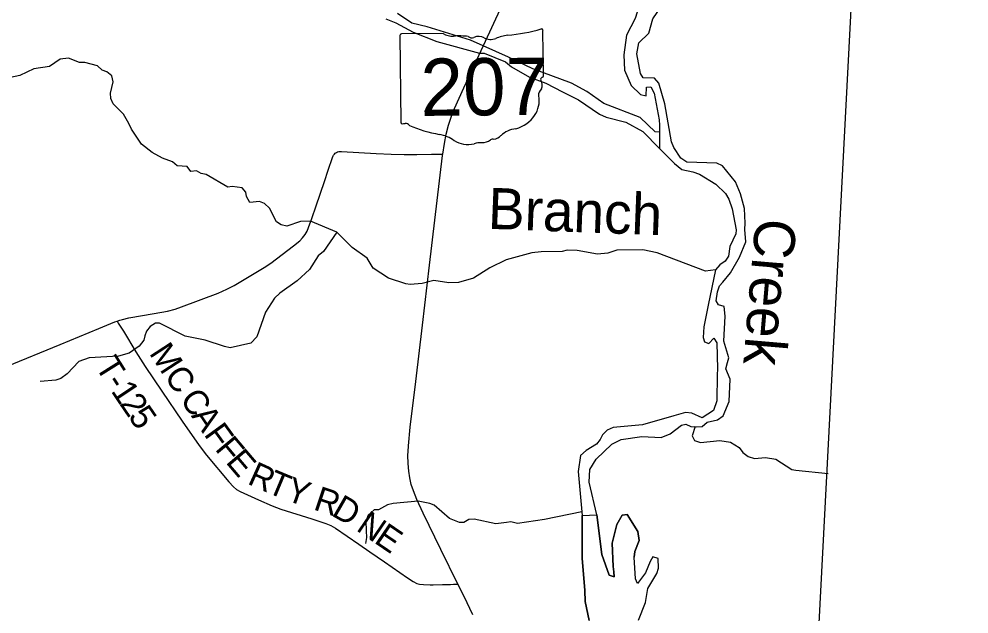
# Model space of a CAD drawing. Extents: x -51392 to 1635000, y 156707 to 696232.
# Drawn here: x 180473 to 192031, y 523500 to 530739 of the extents above; entities that cross this region are included whole.
import ezdxf

# ---------------------------------------------------------------- set-up
doc = ezdxf.new("R2010")
doc.units = 0
for name, color, linetype in [('GM_X_Adjacent_County', 7, 'Continuous'), ('GM_X_County', 7, 'Continuous'), ('GM_X_Major_Lake', 7, 'Continuous'), ('GM_X_Major_River', 7, 'Continuous'), ('GM_X_Major_River_Text', 7, 'Continuous'), ('GM_X_Minor_River', 7, 'Continuous'), ('GM_X_Minor_River_Text', 7, 'Continuous'), ('GM_X_State_Route', 7, 'Continuous'), ('GM_X_State_Shield', 7, 'Continuous'), ('GM_X_Township', 7, 'Continuous'), ('GM_X_Township_Road', 7, 'Continuous'), ('GM_X_Township_Road_Text', 7, 'Continuous')]:
    doc.layers.add(name, color=color, linetype=linetype)

msp = doc.modelspace()

# ---------------------------------------------------------------- linework, layer by layer
at = {"layer": 'GM_X_Adjacent_County'}
msp.add_lwpolyline([(192517, 562951), (192280, 559515), (192063, 555533), (191849, 551619), (191828, 551227), (191474, 544744), (191470, 544658), (190603, 531017), (189983, 519189), (189871, 517055), (189823, 516133), (189395, 507976), (188717, 497545), (188564, 495053), (188562, 495018), (188420, 492711), (187477, 479338), (192583, 479108), (200837, 478683), (211027, 478155)], dxfattribs=at)
at = {"layer": 'GM_X_County'}
msp.add_lwpolyline([(167692, 546175), (177006, 545575), (182001, 545258), (186228, 544990), (191470, 544658), (190603, 531017), (189983, 519189), (189871, 517055), (189823, 516133), (189395, 507976), (188717, 497545), (188564, 495053), (188562, 495018), (188420, 492711), (187477, 479338), (185070, 475300), (185032, 475236), (184665, 474619), (182037, 470210), (180454, 467533), (177674, 462830)], dxfattribs=at)
at = {"layer": 'GM_X_Major_Lake'}
msp.add_line((187325, 524700), (187501, 524707), dxfattribs=at)
for points in [[(187408, 523419), (187362, 523654), (187358, 523786), (187324, 524181), (187325, 524700)], [(187325, 524700), (187324, 524181), (187358, 523786), (187362, 523654), (187408, 523419)], [(187501, 524707), (187563, 524223), (187651, 523973), (187713, 523954), (187711, 524013), (187703, 524079), (187690, 524360), (187748, 524590), (187812, 524701), (187874, 524711), (188000, 524502), (188016, 524394), (187966, 524261), (187958, 524193)], [(187958, 524193), (187966, 524261), (188016, 524394), (188000, 524502), (187874, 524711), (187812, 524701), (187748, 524590), (187690, 524360), (187703, 524079), (187711, 524013), (187713, 523954), (187651, 523973), (187563, 524223), (187501, 524707)], [(188008, 523427), (188096, 523641), (188124, 523810), (188233, 523992), (188253, 524058), (188249, 524175), (188183, 524195), (188153, 524139), (188094, 524002), (187996, 523870), (187974, 523928), (187958, 524193)]]:
    msp.add_lwpolyline(points, dxfattribs=at)
at = {"layer": 'GM_X_Major_River'}
msp.add_line((187325, 524700), (187501, 524707), dxfattribs=at)
for points in [[(188581, 532042), (188585, 531990), (188497, 531793), (188306, 531464), (188188, 531200), (188120, 531087), (188015, 530885), (187971, 530744), (187865, 530542), (187831, 530303), (187841, 530115), (187919, 529930)], [(189302, 528176), (189308, 528254), (189298, 528433), (189252, 528613), (189190, 528756), (189033, 528953), (188963, 528985), (188598, 528995), (188526, 529047), (188440, 529175), (188410, 529244), (188332, 529705), (188256, 529956), (188206, 530018), (188067, 530022), (188035, 530074), (187991, 530313), (188013, 530447), (188136, 530566), (188186, 530740), (188328, 530947), (188519, 531320), (188644, 531705), (188780, 531897)], [(187919, 529930), (188035, 529822), (188105, 529802), (188107, 529908), (188159, 529912), (188199, 529836), (188263, 529511), (188267, 529446), (188265, 529164)], [(188265, 529164), (188446, 528979), (188536, 528909), (188672, 528879), (188752, 528850), (188949, 528728), (189069, 528616), (189109, 528547), (189151, 528429), (189197, 528172)], [(189197, 528172), (189192, 528125), (189123, 527970), (189105, 527853), (189065, 527791), (188999, 527747), (188946, 527687), (188856, 527256), (188804, 526993), (188798, 526862), (188814, 526812), (188866, 526790), (188926, 526854), (188962, 526800), (188970, 526483), (188966, 526411), (188962, 526094), (188924, 525976), (188785, 525886), (188657, 525944), (188581, 525952), (188440, 525912), (188059, 525800), (187700, 525770), (187630, 525738), (187570, 525680), (187544, 525621), (187500, 525567), (187375, 525491), (187305, 525427), (187275, 525232), (187325, 524700)], [(189197, 528172), (189192, 528125), (189123, 527970), (189105, 527853), (189065, 527791), (188999, 527747), (188946, 527687), (188856, 527256), (188804, 526993), (188798, 526862), (188814, 526812), (188866, 526790), (188926, 526854), (188962, 526800), (188970, 526483), (188966, 526411), (188962, 526094), (188924, 525976), (188785, 525886), (188657, 525944), (188581, 525952), (188440, 525912), (188059, 525800), (187700, 525770), (187630, 525738), (187570, 525680), (187544, 525621), (187500, 525567), (187375, 525491), (187305, 525427), (187275, 525232), (187325, 524700)], [(187501, 524707), (187411, 525104), (187417, 525256), (187493, 525385), (187684, 525565), (187798, 525621), (188049, 525661), (188286, 525649), (188396, 525693), (188532, 525799), (188587, 525811), (188645, 525781), (188719, 525779), (188783, 525783), (188847, 525835), (188970, 525863), (189038, 525910), (189114, 526086), (189124, 526355), (189072, 526481), (189094, 526561), (189108, 526618), (189050, 526818), (189063, 527125), (189051, 527241), (188984, 527260), (188956, 527310), (188972, 527420), (188997, 527493), (189037, 527536), (189131, 527649), (189239, 527843), (189314, 528028), (189302, 528176)], [(187501, 524707), (187411, 525104), (187417, 525256), (187493, 525385), (187684, 525565), (187798, 525621), (188049, 525661), (188286, 525649), (188396, 525693), (188532, 525799), (188587, 525811), (188645, 525781), (188719, 525779), (188783, 525783), (188847, 525835), (188970, 525863), (189038, 525910), (189114, 526086), (189124, 526355), (189072, 526481), (189094, 526561), (189108, 526618), (189050, 526818), (189063, 527125), (189051, 527241), (188984, 527260), (188956, 527310), (188972, 527420), (188997, 527493), (189037, 527536), (189131, 527649), (189239, 527843), (189314, 528028), (189302, 528176)]]:
    msp.add_lwpolyline(points, dxfattribs=at)
at = {"layer": 'GM_X_Minor_River'}
msp.add_line((188267, 529363), (188265, 529164), dxfattribs=at)
for points in [[(184937, 530740), (185059, 530690), (185268, 530579), (185556, 530463), (186076, 530322), (186132, 530322), (186393, 530216), (186463, 530157), (186685, 530031), (186884, 529957), (187086, 529854), (187279, 529756), (187537, 529579), (187616, 529545), (187856, 529483), (188063, 529372), (188265, 529164)], [(188267, 529363), (188213, 529364), (188029, 529539), (187588, 529712), (187383, 529858), (187195, 529958), (186724, 530131), (186429, 530274), (185968, 530483), (185438, 530643), (185254, 530686), (185077, 530804)], [(188946, 527687), (188824, 527671), (188235, 527894), (188064, 527930), (187745, 527926), (187635, 527890), (187513, 527878), (187264, 527922), (187144, 527926), (187081, 527912), (186827, 527907), (186714, 527893), (186400, 527807), (186201, 527710), (186002, 527586), (185822, 527532), (185702, 527530), (185519, 527558), (185377, 527522), (185232, 527510), (185180, 527518), (184970, 527587), (184781, 527709), (184707, 527827), (184527, 527958), (184338, 528147), (184021, 528281), (183899, 528275), (183732, 528219), (183664, 528233), (183604, 528269), (183520, 528438), (183458, 528494), (183398, 528518), (183281, 528508), (183241, 528578), (183231, 528631), (183189, 528683), (183065, 528699), (183015, 528691), (182752, 528845), (182688, 528860), (182634, 528890), (182564, 528882), (182517, 528944), (182397, 528952), (182341, 529002), (182219, 529044), (182094, 529115), (181964, 529217), (181842, 529398), (181808, 529466), (181744, 529582), (181619, 529707), (181591, 529771), (181585, 529837), (181617, 529975), (181603, 530046), (181541, 530094), (181483, 530116), (181427, 530170), (181275, 530208), (181208, 530210), (181074, 530261), (180972, 530251), (180845, 530160), (180655, 530132), (180484, 530050), (180368, 530028)], [(184338, 528147), (184178, 527910), (184111, 527856), (184009, 527691), (183856, 527553), (183648, 527403), (183580, 527343), (183473, 527174), (183365, 526873), (183295, 526793), (183042, 526739), (182974, 526753), (182739, 526830), (182494, 526882), (182182, 527040), (182132, 527040), (182067, 526998), (182025, 526940), (182005, 526884), (181991, 526832), (181937, 526760), (181812, 526674), (181682, 526635), (181327, 526616), (181203, 526570), (181060, 526421), (180982, 526367), (180920, 526345), (180729, 526327)], [(188699, 525780), (188661, 525667), (188693, 525609), (188763, 525587), (189000, 525609), (189130, 525589), (189236, 525526), (189278, 525466), (189343, 525416), (189423, 525392), (189553, 525406), (189679, 525384), (189874, 525257), (189926, 525251), (190318, 525209)], [(187321, 524743), (186865, 524651), (186538, 524603), (186456, 524621), (186406, 524615), (186276, 524599), (186009, 524655), (185947, 524649), (185885, 524615), (185831, 524613), (185710, 524662), (185524, 524826), (185470, 524846), (185331, 524874), (185024, 524844), (184956, 524830), (184846, 524766), (184792, 524766), (184722, 524702), (184693, 524630), (184697, 524510), (184701, 524429), (184689, 524357)]]:
    msp.add_lwpolyline(points, dxfattribs=at)
at = {"layer": 'GM_X_State_Route'}
msp.add_lwpolyline([(185993, 523489), (185887, 523711), (185812, 523864), (185605, 524286), (185390, 524728), (185315, 524892), (185272, 524998), (185246, 525076), (185227, 525155), (185214, 525236), (185206, 525333), (185204, 525431), (185206, 525475), (185210, 525546), (185234, 525774), (185301, 526327), (185381, 527012), (185468, 527745), (185627, 529080), (185629, 529094), (185648, 529226), (185670, 529338), (185699, 529449), (185734, 529558), (185771, 529649), (185885, 529903), (186147, 530469), (186328, 530855)], dxfattribs=at)
at = {"layer": 'GM_X_State_Shield'}
for p, q in [((185108, 530539), (185118, 529483)), ((185635, 530562), (185125, 530558)), ((186853, 530047), (186848, 530600)), ((186853, 530047), (186853, 530047))]:
    msp.add_line(p, q, dxfattribs=at)
for centre, major_axis, start_param, end_param in [((186215, 532008), (1845, 17), 4.814394, 5.042369), ((186829, 530602), (19.4, 0.2), 6.141152, 7.989035), ((185128, 530542), (20.2, 0.2), 1.712693, 3.28349), ((185755, 530686), (196, 2), 4.042523, 4.731795), ((185827, 529971), (702, 7), 1.404758, 1.657858), ((185981, 530555), (56.4, 0.5), 3.836095, 5.185415), ((186065, 530434), (117, 1), 0.950623, 2.079405), ((186214, 530603), (141, 1), 4.081561, 5.145723), ((186467, 530247), (371, 3), 1.699011, 2.107814), ((186833, 530045), (20.7, 0.2), 5.05454, 6.418171), ((186849, 530007), (30, 0.3), 1.883978, 3.671073), ((186659, 529935), (180, 2), 5.934695, 6.695948), ((186340, 529741), (462, 4), 5.101752, 6.440018), ((186925, 529817), (131, 1), 2.387724, 3.262537), ((185138, 529480), (20.3, 0.2), 3.00124, 4.508301), ((185141, 529589), (155, 1), 4.665946, 4.897461), ((185174, 529422), (56, 0.5), 0.519207, 1.627899), ((185872, 530378), (1333, 13), 4.195997, 4.488961), ((186539, 529199), (253, 2), 1.647645, 2.488434), ((185487, 529011), (417, 4), 0.823519, 1.323587), ((185934, 529424), (265, 2), 4.026481, 4.996735), ((186090, 529060), (217, 2), 1.495662, 1.94098), ((186107, 529347), (141, 1), 4.691044, 5.507374), ((186236, 529245), (39.7, 0.4), 1.147584, 2.315152), ((186217, 529391), (149, 1), 4.937069, 5.64225)]:
    msp.add_ellipse(centre, major_axis=major_axis, ratio=0.8, start_param=start_param, end_param=end_param, dxfattribs=at)
at = {"layer": 'GM_X_Township'}
msp.add_lwpolyline([(167692, 546175), (177006, 545575), (182001, 545258), (186228, 544990), (191470, 544658), (190603, 531017), (189983, 519189), (189871, 517055), (188911, 517117), (188608, 517138), (188239, 517168), (177580, 517864), (162392, 518660)], dxfattribs=at)
at = {"layer": 'GM_X_Township_Road'}
for points in [[(181666, 527064), (181699, 527075), (181732, 527084), (181811, 527102), (182118, 527155), (182278, 527186), (182374, 527210), (182452, 527236), (182897, 527405), (183002, 527450), (183090, 527495), (183456, 527714), (183538, 527769), (183812, 527978), (183889, 528040), (183923, 528075), (183953, 528115), (183978, 528158), (183997, 528204), (184036, 528312), (184089, 528467), (184191, 528761), (184236, 528901), (184287, 529055), (184295, 529072), (184301, 529084), (184310, 529096), (184321, 529107), (184334, 529115), (184349, 529121), (184364, 529125), (184378, 529126), (184396, 529127), (184608, 529115), (184818, 529104), (185002, 529093), (185157, 529091), (185278, 529091), (185313, 529092)], [(185313, 529092), (185491, 529095), (185589, 529094), (185629, 529094)], [(175823, 524016), (175850, 524026), (176093, 524117), (176198, 524163), (176271, 524202), (176340, 524247), (176565, 524411), (177057, 524767), (177535, 525113), (177723, 525244), (177847, 525323), (178327, 525607), (178695, 525822), (178880, 525927), (178982, 525977), (179179, 526060), (179910, 526350), (180322, 526512), (180974, 526778), (181443, 526974), (181639, 527053), (181666, 527064)], [(181666, 527064), (181681, 527038), (181743, 526941), (181896, 526689), (182010, 526510), (182212, 526213), (182460, 525847), (182664, 525549), (182753, 525431), (183026, 525106), (183082, 525046), (183120, 525015), (183163, 524990), (183386, 524888), (183552, 524816), (183660, 524776), (184035, 524657), (184206, 524600), (184266, 524575), (184323, 524543), (184607, 524348), (184742, 524255), (184918, 524134), (185201, 523939), (185270, 523894), (185315, 523873), (185346, 523864), (185395, 523857), (185477, 523856), (185511, 523856)], [(185511, 523856), (185624, 523857), (185722, 523860), (185758, 523862), (185783, 523863), (185812, 523864)]]:
    msp.add_lwpolyline(points, dxfattribs=at)

# ---------------------------------------------------------------- texts
at = {"layer": 'GM_X_Major_River_Text'}
msp.add_text('Creek', height=500, rotation=265.1135, dxfattribs=at).set_placement((189436, 528325))
at = {"layer": 'GM_X_Minor_River_Text'}
msp.add_text('Branch', height=500, rotation=357.8415, dxfattribs=at).set_placement((186172, 528187))
at = {"layer": 'GM_X_State_Shield'}
msp.add_text('207', height=696.1, rotation=0.5385, dxfattribs=at).set_placement((185360, 529559))
at = {"layer": 'GM_X_Township_Road_Text'}
for s, rotation, p in [('M', 303.0489, (182050, 526673)), ('T', 302.116, (181393, 526515)), ('C', 304.2868, (182231, 526395)), ('-', 303.1309, (181516, 526320)), ('1', 303.7357, (181585, 526214)), ('C', 304.2895, (182422, 526115)), ('2', 304.3114, (181689, 526058)), ('5', 304.4659, (181794, 525904)), ('A', 304.3584, (182561, 525911)), ('F', 305.9546, (182715, 525685)), ('F', 309.8355, (182848, 525504)), ('E', 310.3579, (182979, 525346)), ('R', 335.7629, (183240, 525089)), ('T', 337.4139, (183473, 524984)), ('Y', 341.2539, (183701, 524890)), ('R', 341.5655, (184044, 524775)), ('D', 330.1389, (184263, 524704)), ('N', 325.7148, (184563, 524524)), ('E', 325.7073, (184781, 524375))]:
    msp.add_text(s, height=300, rotation=rotation, dxfattribs=at).set_placement(p)

doc.saveas('drawing.dxf')
